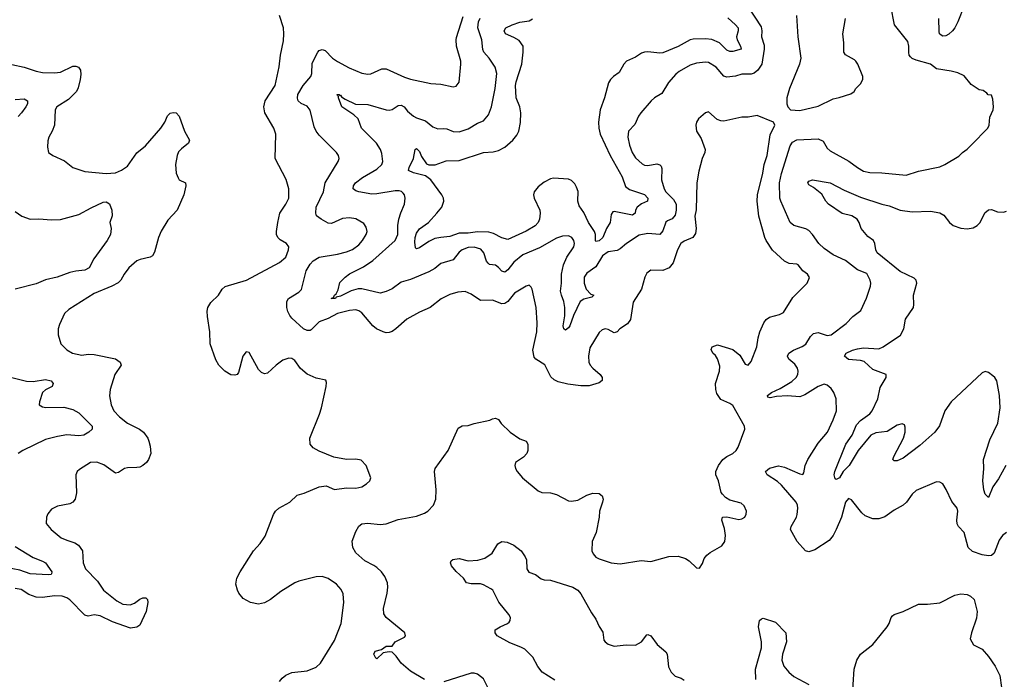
# Model space of a CAD drawing. Header units: inches. Extents: x 2134017 to 2292458, y 756222 to 916513.
# Tile 267 of 387: x 2222681 to 2229155, y 883404 to 887743. Entities that reach past the tile are written whole.
import ezdxf

# ---------------------------------------------------------------- set-up
doc = ezdxf.new("R2010")
doc.units = ezdxf.units.IN
doc.header["$MEASUREMENT"] = 0
doc.layers.add('C2828', color=7, linetype='Continuous')

msp = doc.modelspace()

# ---------------------------------------------------------------- linework, layer by layer
at = {"layer": 'C2828', "color": 5}
for points, elevation in [([(2227468.9, 887828.9), (2227555.5, 887695.5), (2227560.7, 887670), (2227559.3, 887630), (2227574.9, 887574.9), (2227576.8, 887550), (2227559.8, 887450), (2227534.4, 887410), (2227509.4, 887390.6), (2227490, 887385), (2227430, 887384.6), (2227388.3, 887371.7), (2227330, 887364.6), (2227310, 887370.9), (2227261.1, 887430), (2227210, 887461), (2227190, 887463.9), (2227130, 887456.8), (2227090, 887444.8), (2227017.1, 887402.9), (2226995.4, 887384.6), (2226947.2, 887330), (2226903.2, 887256.8), (2226855.5, 887230), (2226832.2, 887210), (2226764.9, 887130), (2226750, 887109.3), (2226726.1, 887053.9), (2226683.8, 887010), (2226680.3, 886970), (2226690, 886918.8), (2226708, 886870), (2226730, 886834.9), (2226774.1, 886794.1), (2226790, 886786.3), (2226810, 886784.7), (2226870, 886794.3), (2226889, 886789), (2226898.8, 886778.8), (2226903.8, 886763.8), (2226901.4, 886690), (2226917.7, 886630), (2226929.7, 886609.7), (2226980.5, 886560.5), (2226996.3, 886530), (2226997, 886490), (2226990, 886456.2), (2226970, 886433.8), (2226939.3, 886420.7), (2226928.7, 886411.3), (2226910, 886353.6), (2226890, 886329.8), (2226810, 886337.3), (2226753.6, 886326.4), (2226670, 886271.6), (2226630, 886235.8), (2226610, 886225.8), (2226550, 886216.5), (2226512.8, 886190), (2226470, 886117.7), (2226410, 886074.9), (2226393, 886050), (2226391.6, 886010), (2226404.5, 885970), (2226436.9, 885936.9), (2226456, 885930), (2226442, 885918), (2226390, 885904.7), (2226366.2, 885890), (2226323, 885797), (2226297.8, 885730), (2226290, 885716.3), (2226270, 885701.3), (2226258.4, 885710), (2226254.5, 885730), (2226265.6, 885794.4), (2226265, 885850), (2226258.4, 885890), (2226242.2, 885930), (2226237.3, 885957.3), (2226243.4, 886010), (2226243.7, 886070), (2226256.7, 886130), (2226278.8, 886181.2), (2226323.8, 886250), (2226328.4, 886270), (2226324.7, 886290), (2226311.6, 886310), (2226290, 886320.5), (2226250, 886318.9), (2226210, 886306.9), (2226098.1, 886241.9), (2225990, 886196.4), (2225930, 886147.9), (2225890, 886098.5), (2225870, 886081.7), (2225850, 886088.4), (2225830, 886112.4), (2225810, 886127.6), (2225770, 886132), (2225760.7, 886140.7), (2225750, 886155.1), (2225733.2, 886210), (2225712.6, 886232.6), (2225670, 886245.7), (2225630, 886243.7), (2225590, 886229.8), (2225570, 886213.1), (2225530, 886164.2), (2225450, 886138.7), (2225410, 886107.4), (2225370, 886084.1), (2225250, 886034.6), (2225190, 886016.2), (2225130, 885972.6), (2225090, 885955), (2225050, 885945.2), (2224930, 885973.5), (2224906.3, 885973.7), (2224860.1, 885959.9), (2224790, 885924.1), (2224762.6, 885917.4), (2224756.3, 885910), (2224728.9, 885908.9), (2224745.1, 885914.9), (2224749.7, 885930), (2224761, 885939), (2224774.6, 885965.4), (2224786.7, 886013.3), (2224821.7, 886050), (2224848.8, 886071.2), (2224941.7, 886118.3), (2225001.9, 886158.1), (2225149.8, 886290), (2225167.5, 886330), (2225168, 886390), (2225174.4, 886430), (2225186.7, 886473.3), (2225210.8, 886530), (2225216.3, 886570), (2225211.6, 886590), (2225202.3, 886602.3), (2225191.9, 886611.9), (2225176.3, 886616.3), (2225150, 886618), (2225030, 886597.2), (2224996.4, 886596.4), (2224910, 886610.7), (2224890, 886617.6), (2224874, 886630), (2224875, 886650), (2224889.8, 886670), (2224934.9, 886705.1), (2225030, 886760.9), (2225061.6, 886790), (2225068.1, 886810), (2225062.6, 886862.6), (2225053.8, 886890), (2225026.6, 886930), (2224929, 887029), (2224906, 887090), (2224877.7, 887117.7), (2224798.5, 887170), (2224777, 887230), (2224778, 887238), (2224770, 887244), (2224768.7, 887251.3), (2224782, 887250), (2224784.7, 887244.7), (2224790, 887247.3), (2224796.5, 887236.5), (2224821.2, 887221.2), (2224887.7, 887187.7), (2224970, 887185.7), (2225090, 887149.2), (2225110, 887147.9), (2225130, 887152.7), (2225170, 887179.1), (2225190, 887180.2), (2225209.4, 887169.4), (2225230, 887141.1), (2225269.3, 887109.3), (2225290, 887097.7), (2225350, 887078), (2225397.5, 887037.5), (2225430, 887025.7), (2225470, 887028.4), (2225490, 887025.4), (2225530, 887008.2), (2225570, 887006), (2225630, 887025.2), (2225690, 887062), (2225730, 887078.3), (2225762.8, 887117.2), (2225783.1, 887170), (2225806.2, 887290), (2225818, 887390), (2225807.1, 887430), (2225768.7, 887490), (2225732.9, 887530), (2225726.5, 887546.5), (2225719.8, 887610), (2225693.9, 887690), (2225697.6, 887730), (2225707.8, 887752.2)], 340), ([(2229169.2, 884370.8), (2229143.7, 884350), (2229120.3, 884319.7), (2229087.3, 884232.7), (2229070, 884218.9), (2229050, 884215.4), (2229010, 884223.1), (2228945.4, 884245.4), (2228918, 884270), (2228890, 884369.3), (2228853.3, 884410), (2228845.8, 884425.8), (2228841.7, 884450), (2228849.6, 884510), (2228845.1, 884530), (2228810, 884572.7), (2228772.7, 884652.7), (2228750, 884689.2), (2228730, 884700.9), (2228710, 884702.7), (2228574.7, 884645.3), (2228550, 884622), (2228511.2, 884568.8), (2228490.2, 884549.8), (2228430, 884517.4), (2228370, 884472.9), (2228330, 884459.3), (2228290, 884460.3), (2228239.3, 884479.3), (2228218.6, 884498.6), (2228150, 884585.2), (2228130, 884592.7), (2228110, 884568.7), (2228083.2, 884470), (2228050, 884389.3), (2228030, 884349.5), (2228003.8, 884316.2), (2227910, 884255.1), (2227870, 884241.6), (2227848.1, 884248.1), (2227792, 884310), (2227749.6, 884390), (2227754, 884410), (2227788.3, 884470), (2227792.7, 884487.3), (2227796.1, 884530), (2227794, 884550), (2227785.6, 884570), (2227690, 884680.7), (2227664.2, 884704.2), (2227594.5, 884750), (2227584.5, 884770), (2227610, 884792.6), (2227670, 884807.7), (2227710, 884798.6), (2227810, 884754.9), (2227830, 884751.3), (2227837, 884763), (2227845.1, 884810), (2227862.7, 884850), (2227930, 884956.9), (2227992.1, 885030), (2228029.8, 885110), (2228051, 885170), (2228048.3, 885250), (2228034.3, 885290), (2228016.6, 885316.6), (2227990, 885339.7), (2227970, 885345.1), (2227930, 885329.8), (2227843.7, 885276.3), (2227810, 885262.1), (2227730, 885268.5), (2227656.5, 885263.5), (2227615.9, 885255.9), (2227601, 885261), (2227597, 885270), (2227623, 885290), (2227682, 885318), (2227757.5, 885362.5), (2227786.8, 885390), (2227796.8, 885410), (2227799.3, 885430), (2227794.2, 885450), (2227776.7, 885476.8), (2227737.7, 885510), (2227728.7, 885530), (2227738.3, 885550), (2227768.2, 885570), (2227826.7, 885593.3), (2227850, 885609.3), (2227881.3, 885658.7), (2227901.2, 885678.8), (2227930, 885684.9), (2227990, 885665.5), (2228017.2, 885670), (2228114.9, 885745.1), (2228159.6, 885790), (2228211.3, 885830), (2228248.4, 885911.5), (2228274.7, 885990), (2228277.4, 886010), (2228272.8, 886030), (2228250, 886072.8), (2228190, 886098), (2228110, 886158.2), (2228030, 886195.7), (2227970, 886237.7), (2227934.6, 886270), (2227894.3, 886330), (2227870, 886355.4), (2227850, 886367.4), (2227770, 886388.9), (2227747.2, 886410), (2227684.4, 886550), (2227679.8, 886570), (2227676.2, 886670), (2227690, 886730.6), (2227745.8, 886914.2), (2227762.7, 886937.3), (2227790, 886952.6), (2227930, 886960.1), (2227963.1, 886943.1), (2227990, 886898.4), (2228010, 886879.6), (2228133.4, 886813.4), (2228190.4, 886770), (2228230, 886746.2), (2228270, 886737.1), (2228350, 886735.2), (2228510, 886721.1), (2228590, 886746.4), (2228730, 886775.5), (2228764, 886790), (2228855.3, 886844.7), (2228879, 886870), (2228910, 886890.8), (2228940.1, 886919.9), (2229046, 887030), (2229054.5, 887050), (2229059, 887101), (2229081.2, 887150), (2229084, 887170), (2229080.4, 887220.4), (2229070, 887246), (2229048.7, 887248.7), (2229040.4, 887260.4), (2229016.4, 887276.4), (2228990, 887282), (2228937.2, 887317.2), (2228890, 887374), (2228850, 887394), (2228805.6, 887405.6), (2228710, 887420.5), (2228669.4, 887450), (2228576.1, 887476.1), (2228548.5, 887488.5), (2228538, 887498), (2228529.8, 887510), (2228526.5, 887526.5), (2228527.2, 887570), (2228519.6, 887599.6), (2228432.7, 887710), (2228408.1, 887831.9)], 340), ([(2228890, 887834.5), (2228850, 887729.6), (2228830.2, 887690), (2228814.3, 887670), (2228790, 887647.1), (2228770, 887638), (2228750, 887635.6), (2228740.4, 887640.4), (2228729.7, 887649.7), (2228725.9, 887665.9), (2228724.2, 887750)], 320), ([(2224389.6, 883390.4), (2224407.5, 883412.5), (2224429.6, 883430.4), (2224470, 883448.2), (2224570, 883458.7), (2224630, 883483.1), (2224658.9, 883510), (2224750, 883658.7), (2224795.5, 883770), (2224812.2, 883910), (2224807.2, 883967.3), (2224795.5, 883995.5), (2224762.9, 884030), (2224710, 884066.6), (2224670, 884079.7), (2224630, 884078.5), (2224516, 884050), (2224490, 884038.9), (2224398.4, 883981.6), (2224330, 883929.7), (2224290, 883906.3), (2224250, 883897.4), (2224199, 883910), (2224150, 883935.1), (2224122, 883970), (2224112, 883990), (2224102.4, 884030), (2224108, 884070), (2224129.8, 884110.2), (2224218.4, 884250), (2224262.2, 884297.8), (2224294.2, 884345.8), (2224350, 884487.7), (2224363.5, 884510), (2224385.6, 884530), (2224457.6, 884570), (2224504.8, 884615.2), (2224550.7, 884629.3), (2224650, 884670.3), (2224696.4, 884676.4), (2224750, 884653), (2224830, 884663), (2224890, 884660.5), (2224930, 884670.8), (2224962, 884690), (2224984, 884710), (2224989, 884730), (2224959, 884810), (2224925.2, 884845.2), (2224890, 884852.7), (2224830, 884849.5), (2224746.2, 884866.2), (2224650, 884904.5), (2224610, 884927), (2224589.6, 884950), (2224587.6, 884990), (2224652.4, 885147.6), (2224664.7, 885190), (2224696, 885330), (2224697.2, 885357.2), (2224692.9, 885372.9), (2224630, 885385.1), (2224570, 885411.3), (2224527.9, 885447.9), (2224490, 885500.7), (2224470, 885513.6), (2224450, 885516.9), (2224410, 885503), (2224366.4, 885470), (2224310, 885418), (2224290, 885412.7), (2224270, 885422.7), (2224250, 885441.2), (2224190, 885553.2), (2224170, 885557.2), (2224148.5, 885530), (2224118.7, 885421.3), (2224110, 885409.5), (2224096, 885404), (2224070, 885406.6), (2224030, 885431.2), (2223990, 885471.3), (2223970, 885505.6), (2223932.4, 885610), (2223931.9, 885690), (2223914.8, 885790), (2223913.5, 885826.5), (2223917.7, 885850), (2223937.2, 885882.8), (2223987.6, 885930), (2224011.6, 885970), (2224032.1, 885987.9), (2224172.7, 886030), (2224390, 886144.9), (2224430, 886180.5), (2224448, 886230), (2224449.6, 886250), (2224435.1, 886270), (2224394.3, 886294.3), (2224378.3, 886310), (2224369.8, 886330), (2224368.7, 886350), (2224377.2, 886410), (2224392.2, 886470), (2224431, 886530), (2224449.7, 886570), (2224451.1, 886630), (2224432, 886692), (2224359.7, 886830), (2224365.7, 886990), (2224350.7, 887030), (2224292.1, 887130), (2224285.2, 887170), (2224295.2, 887210), (2224361, 887310), (2224387.4, 887432.6), (2224395.7, 887510), (2224415.8, 887604.2), (2224418.4, 887650), (2224415.6, 887690), (2224388.2, 887770)], 380), ([(2225343.3, 883403.3), (2225250, 883458), (2225189, 883510), (2225157, 883557), (2225130, 883582), (2225110, 883584), (2225070, 883578), (2225030, 883539), (2225023.2, 883543.2), (2225009.3, 883570), (2225018, 883590), (2225059, 883601), (2225090, 883622), (2225130, 883622), (2225148.9, 883651.1), (2225210, 883681), (2225217.2, 883690), (2225212.3, 883710), (2225090.9, 883810.9), (2225075.1, 883835.1), (2225073.3, 883870), (2225097.4, 883970), (2225102, 884010), (2225098.2, 884038.2), (2225080.6, 884080.6), (2225059.7, 884110), (2225030, 884138.9), (2225010, 884153.5), (2224950, 884182.7), (2224890, 884236.4), (2224870.4, 884270.4), (2224867.8, 884312.2), (2224890, 884376.5), (2224910, 884410.3), (2224930, 884426.4), (2224969.7, 884430.3), (2225050, 884422.6), (2225090, 884427.2), (2225170, 884454.7), (2225290, 884476.1), (2225343.5, 884496.5), (2225363.7, 884510), (2225400.9, 884550), (2225417, 884590), (2225419.6, 884650), (2225408, 884770), (2225411.6, 884790), (2225498, 884910), (2225563.6, 885056.4), (2225589.5, 885070.5), (2225630, 885074), (2225670, 885086.8), (2225772.1, 885107.9), (2225790, 885118), (2225810, 885122), (2225830, 885112), (2225847.1, 885087.1), (2225904.7, 885030), (2225970, 884986), (2226010.8, 884970), (2226021, 884950), (2226021, 884910), (2226014.8, 884890), (2225993.7, 884866.3), (2225941, 884830), (2225936, 884810), (2225940.7, 884790), (2225950.8, 884770), (2225986, 884730), (2226090, 884644.9), (2226113.2, 884633.2), (2226170, 884630.5), (2226210, 884620.5), (2226290, 884579.1), (2226310, 884575.5), (2226350, 884582.4), (2226410, 884614.9), (2226450, 884627.7), (2226490, 884626.8), (2226510.6, 884610.6), (2226516.3, 884590), (2226513.4, 884570), (2226494, 884510), (2226490.3, 884470), (2226470.4, 884370), (2226445.3, 884310), (2226443.7, 884250), (2226452.4, 884230), (2226470, 884208.2), (2226490, 884197.1), (2226570, 884170.5), (2226630, 884164.4), (2226766.2, 884186.2), (2226830, 884179.5), (2226948.2, 884211.8), (2227010, 884213.4), (2227057.6, 884197.6), (2227082.5, 884182.5), (2227130, 884138), (2227150, 884136), (2227170, 884164.7), (2227182.3, 884197.7), (2227199.3, 884220.7), (2227221.4, 884238.6), (2227297.7, 884282.3), (2227316.2, 884310), (2227321.6, 884350), (2227315.6, 884395.6), (2227297, 884450), (2227302, 884470), (2227330, 884473.7), (2227410, 884456.3), (2227430, 884458.8), (2227449.2, 884470.8), (2227458, 884490), (2227459, 884510), (2227445.2, 884545.2), (2227423.7, 884563.7), (2227350, 884581.7), (2227320.6, 884600.6), (2227301.1, 884621.1), (2227293.9, 884633.9), (2227276.2, 884710), (2227259.1, 884750), (2227257.7, 884770), (2227274.7, 884810), (2227304.7, 884850), (2227330, 884869.2), (2227369.6, 884890), (2227390.9, 884909.1), (2227405.6, 884930), (2227449.5, 885050), (2227447.3, 885070), (2227370, 885204.4), (2227350, 885219.3), (2227290, 885244), (2227264.1, 885284.1), (2227257.2, 885310), (2227256.9, 885350), (2227282.9, 885430), (2227284.2, 885464.2), (2227270, 885513.2), (2227254.9, 885534.9), (2227237.2, 885550), (2227227, 885573), (2227234, 885590), (2227270, 885603.8), (2227370, 885574.3), (2227415.5, 885535.5), (2227450, 885477.3), (2227470, 885470.7), (2227490, 885494), (2227528.6, 885590), (2227536.2, 885650), (2227547.2, 885690), (2227574.7, 885750), (2227590, 885770.3), (2227610, 885786), (2227676.8, 885803.2), (2227702, 885818), (2227763.5, 885916.5), (2227859, 886010), (2227872.9, 886047.1), (2227861.2, 886070), (2227831.1, 886091.1), (2227799.3, 886130), (2227790, 886135.1), (2227740.1, 886140.1), (2227710, 886154.3), (2227630, 886226.3), (2227588, 886290), (2227579.7, 886310), (2227540.5, 886450), (2227529.7, 886549.7), (2227532.4, 886590), (2227566.6, 886733.4), (2227575.4, 886790), (2227595, 886850), (2227614.3, 886985.7), (2227645.2, 887050), (2227638, 887070), (2227530, 887113.3), (2227470, 887102.4), (2227430, 887103), (2227310, 887075.1), (2227290, 887078), (2227266.6, 887086.6), (2227210, 887136), (2227190, 887129.4), (2227143.8, 887090), (2227130.6, 887070), (2227127.3, 887050), (2227130.6, 887010), (2227160.9, 886960.9), (2227187.2, 886890), (2227186, 886870), (2227169.1, 886830), (2227146.6, 886746.6), (2227132.2, 886670), (2227127.8, 886492.2), (2227120.2, 886450), (2227128.5, 886370), (2227123.6, 886336.4), (2227106.7, 886310), (2227050, 886285.7), (2227028.8, 886270), (2227005.5, 886230), (2226976.5, 886143.5), (2226950.3, 886109.8), (2226910, 886093.6), (2226830, 886094.5), (2226803.6, 886076.4), (2226790.3, 886049.7), (2226768.8, 885971.2), (2226714.9, 885885.1), (2226696.5, 885770), (2226678.2, 885741.8), (2226626.8, 885710), (2226610, 885689), (2226590, 885684), (2226550, 885705.2), (2226530, 885709.3), (2226510, 885702.7), (2226490, 885685.2), (2226430, 885584.5), (2226419.7, 885530), (2226423.6, 885490), (2226432.8, 885470), (2226448.9, 885450), (2226496.5, 885410), (2226511.5, 885390), (2226510.3, 885370), (2226490, 885353.3), (2226424.7, 885335.3), (2226370, 885334.4), (2226284.9, 885344.9), (2226221.3, 885361.3), (2226194.9, 885374.9), (2226174, 885394), (2226132.6, 885472.6), (2226074, 885510), (2226063.3, 885523.3), (2226054, 885570), (2226082, 885690), (2226083.9, 885750), (2226076.8, 885850), (2226051.4, 885971.4), (2226044.5, 885984.5), (2226030, 885996), (2226010, 885989.5), (2225934.8, 885945.2), (2225890.8, 885889.2), (2225870, 885875.6), (2225850, 885874.8), (2225790, 885897.8), (2225710, 885895.4), (2225650, 885936.9), (2225610, 885954.3), (2225562, 885950), (2225510, 885935.1), (2225452.4, 885907.6), (2225379.1, 885850), (2225310, 885819.7), (2225226.5, 885773.5), (2225154.4, 885710), (2225130, 885692.4), (2225110, 885684.8), (2225090, 885683.9), (2225070.3, 885689.7), (2225027.6, 885710), (2225002, 885730), (2224930, 885815.8), (2224910, 885828.3), (2224890, 885833.7), (2224850, 885831), (2224770, 885811.2), (2224710, 885777.1), (2224650, 885754.7), (2224598.1, 885701.9), (2224590, 885697.7), (2224570, 885698), (2224546.6, 885710), (2224470, 885779.8), (2224456.8, 885796.8), (2224443, 885823), (2224436.9, 885850), (2224438.2, 885890), (2224447.7, 885910), (2224516.2, 885950), (2224532.8, 885967.2), (2224563.4, 886090), (2224590, 886134.4), (2224610, 886157.8), (2224650, 886180.9), (2224770, 886199.8), (2224830, 886215.6), (2224868.5, 886231.5), (2224910, 886262.3), (2224935.1, 886290), (2224958.7, 886330), (2224965.1, 886350), (2224959.3, 886379.3), (2224943.1, 886403.1), (2224890, 886433.1), (2224850, 886439.3), (2224803.8, 886436.2), (2224730, 886402.4), (2224710, 886403.6), (2224662.7, 886430), (2224633, 886453), (2224628.2, 886470), (2224631, 886510), (2224677.3, 886610), (2224688.4, 886670), (2224774.7, 886810), (2224780.5, 886830), (2224777.4, 886850), (2224764, 886870), (2224650, 886984), (2224630.8, 887010), (2224618, 887038), (2224590, 887147), (2224570, 887173.3), (2224532.4, 887192.4), (2224512, 887210), (2224506.5, 887226.5), (2224509.8, 887250), (2224544.2, 887310), (2224594.2, 887370), (2224602.4, 887390), (2224603.6, 887456.4), (2224641.7, 887530), (2224650, 887540.3), (2224670, 887547.6), (2224690, 887539.6), (2224736.9, 887490), (2224770, 887467.9), (2224846.4, 887426.4), (2224930, 887391.5), (2224970, 887384.9), (2224990, 887387.6), (2225060.8, 887419.2), (2225090, 887418.9), (2225210, 887364.9), (2225250, 887352), (2225384.4, 887324.4), (2225450, 887318), (2225530, 887301.6), (2225550, 887304.9), (2225570, 887331.3), (2225582, 887450), (2225580.8, 887470), (2225552.4, 887570), (2225549.8, 887610), (2225553, 887627), (2225596.8, 887763.2)], 360), ([(2227336.2, 887756.2), (2227388.4, 887710), (2227404, 887690), (2227405.5, 887670), (2227394.2, 887630), (2227398, 887610), (2227420.7, 887570), (2227423.8, 887550), (2227370, 887534.5), (2227350, 887533.2), (2227330, 887542.2), (2227282.5, 887590), (2227232, 887612), (2227190, 887617.9), (2227110, 887615.7), (2227090, 887611.2), (2227010, 887566.1), (2226910, 887525.9), (2226890, 887522.6), (2226810, 887532.5), (2226789.5, 887530.5), (2226770, 887522.4), (2226730, 887495.6), (2226670.2, 887469.8), (2226652.4, 887450), (2226623.2, 887396.8), (2226584.4, 887370), (2226564.9, 887350), (2226552.5, 887327.5), (2226526.2, 887230), (2226497.5, 887150), (2226487.2, 887070), (2226488.8, 887030), (2226496.6, 886990), (2226563.7, 886850), (2226642.9, 886710), (2226664.8, 886644.8), (2226690, 886625), (2226790, 886592.9), (2226811.3, 886568.7), (2226808.5, 886550), (2226770, 886532.2), (2226740.7, 886510), (2226730.2, 886490), (2226728.5, 886470), (2226710, 886458), (2226590, 886482.4), (2226581.5, 886478.5), (2226570, 886462), (2226564.3, 886410), (2226538.6, 886370), (2226514.8, 886310), (2226490, 886287.6), (2226470, 886283.6), (2226467.6, 886287.6), (2226466.1, 886330), (2226460.8, 886350), (2226421, 886410), (2226390, 886475.1), (2226358.7, 886518.7), (2226351.4, 886550), (2226351.9, 886611.9), (2226342.5, 886642.5), (2226330, 886664.2), (2226310, 886685.1), (2226290, 886694.2), (2226190, 886699.8), (2226170, 886696.1), (2226130, 886673.8), (2226090, 886642.8), (2226063.5, 886610), (2226059.1, 886590), (2226062.8, 886570), (2226100.2, 886490), (2226103.2, 886470), (2226098.5, 886430), (2226090, 886409.7), (2226070, 886386.9), (2226010, 886351.1), (2225890, 886297.7), (2225850, 886307.4), (2225797, 886337), (2225764.5, 886344.5), (2225690, 886347.9), (2225630, 886338.4), (2225570, 886339), (2225510, 886315.9), (2225450, 886311.3), (2225410, 886302.7), (2225370, 886283.7), (2225310, 886242.6), (2225290, 886236), (2225283, 886243), (2225278.9, 886278.9), (2225280.6, 886310), (2225290, 886339.7), (2225310, 886366.3), (2225368.3, 886410), (2225424.4, 886470), (2225455.6, 886510), (2225469.6, 886550.4), (2225467.8, 886570), (2225456.9, 886590), (2225384.5, 886690), (2225350, 886715.2), (2225270, 886736.3), (2225238, 886750), (2225240.8, 886770), (2225269.1, 886830), (2225281.6, 886890), (2225290, 886896.5), (2225310, 886876.4), (2225322.5, 886842.5), (2225356, 886796), (2225370, 886787.9), (2225412.3, 886787.7), (2225484.5, 886815.5), (2225570, 886817.8), (2225730, 886868.4), (2225793.9, 886873.9), (2225830, 886881.8), (2225870, 886905.4), (2225923.1, 886950), (2225950, 886983.1), (2225962.9, 887010), (2225973.4, 887066.6), (2225976.8, 887130), (2225968.6, 887170), (2225944.3, 887230), (2225941.8, 887310), (2225945.1, 887334.9), (2225983.4, 887450), (2225991.9, 887530), (2225990.6, 887570), (2225965.2, 887605.2), (2225930, 887626.3), (2225874, 887650), (2225866.9, 887670), (2225876.9, 887690), (2225918.7, 887710), (2225970, 887727.5), (2226030, 887736.2), (2226052.2, 887747.8)], 320), ([(2227787.4, 887770), (2227796.4, 887630), (2227817.6, 887490), (2227808.4, 887450), (2227741.3, 887290), (2227725.5, 887230), (2227724, 887190), (2227730.8, 887170), (2227750, 887150.8), (2227810, 887146.4), (2227930, 887175.3), (2228030, 887223), (2228070, 887230.7), (2228144.7, 887255.3), (2228168, 887270), (2228178, 887290), (2228210, 887322), (2228225.2, 887350), (2228225.2, 887370), (2228192.3, 887450), (2228179.3, 887470), (2228170, 887479.3), (2228111.6, 887511.6), (2228099.5, 887530), (2228100.5, 887590), (2228094, 887650), (2228109.7, 887750)], 360), ([(2222628.2, 887448.2), (2222710, 887430.3), (2222790, 887403.6), (2222830, 887396.5), (2222910, 887392.6), (2222950, 887397.7), (2223030, 887438), (2223050, 887437.6), (2223066.8, 887430), (2223079.5, 887410), (2223082.3, 887382.3), (2223078.6, 887350), (2223065.9, 887294.1), (2223053.4, 887270), (2223002.1, 887217.9), (2222926, 887170), (2222914.3, 887150), (2222910.3, 887050), (2222895.3, 887010), (2222872.2, 886970), (2222866.6, 886946.6), (2222863.8, 886903.8), (2222870.7, 886870), (2222898.8, 886850), (2222974.3, 886814.3), (2223030, 886770.4), (2223110, 886744.4), (2223250, 886730.3), (2223310, 886736.5), (2223350, 886753.4), (2223390, 886779.5), (2223450, 886866.7), (2223506.9, 886913.1), (2223608, 887030), (2223636.1, 887070), (2223651.5, 887110), (2223670, 887128.5), (2223690, 887133), (2223710.6, 887130.6), (2223728.5, 887108.5), (2223764.9, 887010), (2223796.4, 886950), (2223791.7, 886930), (2223745.4, 886894.6), (2223726, 886874), (2223717, 886850), (2223705.9, 886790), (2223710, 886732.7), (2223721.9, 886701.9), (2223730, 886688.9), (2223770.6, 886670), (2223773.4, 886650), (2223759.3, 886590), (2223717, 886490), (2223655.6, 886424.4), (2223610, 886351.6), (2223593.6, 886310), (2223566.2, 886213.8), (2223554, 886190), (2223538.9, 886181.1), (2223473.5, 886166.5), (2223450, 886155.8), (2223398, 886110), (2223367, 886070), (2223344.9, 886030), (2223328, 886012), (2223287.3, 885990), (2223170, 885941.1), (2223003.8, 885836.2), (2222976.3, 885810), (2222942, 885738), (2222933.4, 885710), (2222933.4, 885670), (2222950.6, 885610), (2222991.7, 885571.7), (2223029, 885549), (2223090, 885536.5), (2223130, 885543.7), (2223170, 885541.7), (2223310, 885511.7), (2223342, 885490), (2223347.7, 885470), (2223306.7, 885410), (2223276.5, 885310), (2223271.8, 885268.2), (2223281.5, 885210), (2223299.6, 885170), (2223336.9, 885130), (2223388.9, 885090), (2223468.5, 885050), (2223494, 885030), (2223523.1, 884990), (2223530.3, 884970), (2223538.4, 884938.4), (2223542.3, 884890), (2223528.5, 884850), (2223514.4, 884830), (2223490, 884809.6), (2223470, 884799.7), (2223450, 884796.3), (2223390, 884796.2), (2223370, 884791.8), (2223330, 884763.6), (2223310, 884760.5), (2223234.7, 884814.7), (2223187.5, 884832.5), (2223147.3, 884830), (2223074.9, 884785.1), (2223059.1, 884770), (2223050.4, 884749.6), (2223054, 884630), (2223046, 884590), (2223030.2, 884569.8), (2223010, 884558.7), (2222930, 884542.4), (2222890, 884522.9), (2222866.8, 884493.2), (2222857.1, 884470), (2222855.5, 884430), (2222888, 884390), (2222954.5, 884334.5), (2222990, 884318.3), (2223042.6, 884302.6), (2223067.1, 884287.1), (2223092.9, 884250), (2223097.5, 884170), (2223113.4, 884130), (2223192.8, 884050), (2223231.5, 883990), (2223319.5, 883919.5), (2223358.9, 883898.9), (2223406.7, 883893.3), (2223436.1, 883903.9), (2223470, 883932), (2223490, 883940.4), (2223510, 883939.1), (2223520.7, 883930), (2223523, 883910), (2223513, 883850), (2223470, 883761.2), (2223450, 883746), (2223410, 883739.7), (2223290, 883782.8), (2223210, 883822.6), (2223170, 883827.8), (2223130, 883819.4), (2223110, 883826.2), (2223010, 883926.3), (2222990, 883939.9), (2222960.9, 883950), (2222910, 883952.8), (2222830, 883941.1), (2222790, 883944.3), (2222741.5, 883961.5), (2222690, 883994.3), (2222650, 884001.1)], 380), ([(2222650, 887218.4), (2222710, 887223.2), (2222732.9, 887210), (2222731.3, 887190), (2222720.8, 887170), (2222693.1, 887130), (2222670, 887106.9)], 360), ([(2229164.7, 884810), (2229116.8, 884723.2), (2229079.8, 884670), (2229050, 884600.7), (2229030, 884621.6), (2229019.1, 884650), (2229012.5, 884710), (2229019.2, 884790), (2229018, 884850), (2229059.8, 884980.2), (2229112.3, 885090), (2229127.6, 885190), (2229124, 885270), (2229106.6, 885366.6), (2229092, 885390), (2229080.1, 885400.1), (2229050, 885421.3), (2229030, 885428), (2229010, 885419.7), (2228806, 885230), (2228763.6, 885170), (2228728.2, 885071.8), (2228696.9, 885030), (2228598.8, 884941.2), (2228490, 884858.5), (2228450, 884840.5), (2228430, 884840.9), (2228422, 884850), (2228428.2, 884870), (2228492.9, 884990), (2228502.2, 885030), (2228503.6, 885063.6), (2228497.7, 885077.7), (2228483.7, 885083.7), (2228450, 885074.7), (2228385.5, 885034.5), (2228310, 885024.6), (2228277.6, 885010), (2228193.5, 884910), (2228134.4, 884810), (2228094.4, 884770), (2228072.1, 884730), (2228050, 884719.2), (2228043.1, 884723.1), (2228037, 884750), (2228041.1, 884770), (2228113.1, 884950), (2228154.6, 885010), (2228182.2, 885077.8), (2228210, 885107), (2228271, 885150), (2228286, 885170), (2228323.6, 885250), (2228337.5, 885322.5), (2228379, 885390), (2228379, 885410), (2228290, 885442.8), (2228234.3, 885494.3), (2228210, 885502), (2228130, 885508.5), (2228104, 885530), (2228105.3, 885534.7), (2228114, 885550), (2228156.2, 885570), (2228190, 885578.3), (2228230, 885583.7), (2228330, 885577.7), (2228357.6, 885590), (2228471.7, 885668.2), (2228494.6, 885710), (2228505.9, 885774.1), (2228556.9, 885850), (2228560.5, 885870), (2228556.8, 885930), (2228578.8, 886010), (2228574.5, 886030), (2228561.9, 886041.9), (2228470, 886086.8), (2228319.7, 886210), (2228309.7, 886230), (2228303.6, 886270), (2228294, 886290), (2228256.6, 886316.6), (2228213.3, 886370), (2228201.3, 886410), (2228188, 886430), (2228152.8, 886452.8), (2228088.7, 886468.7), (2227999.8, 886530), (2227980.9, 886550), (2227955, 886595), (2227900.2, 886640.2), (2227870, 886656), (2227863.5, 886670), (2227870, 886680.5), (2227894, 886690), (2228010, 886670.1), (2228102.1, 886622.1), (2228210, 886576.6), (2228350, 886529.6), (2228398.3, 886518.3), (2228470.9, 886490.9), (2228550, 886478.6), (2228670, 886482.7), (2228730, 886471.7), (2228756.9, 886456.9), (2228794.4, 886410), (2228818, 886390), (2228870, 886371.6), (2228910, 886368), (2228950, 886374.9), (2228976.9, 886390), (2228995, 886410), (2229027.6, 886472.4), (2229050, 886491.6), (2229070, 886494.6), (2229110, 886478.9), (2229150, 886476.4), (2229170, 886483.8)], 320), ([(2222650, 886480.7), (2222694.8, 886450), (2222750, 886430.4), (2222806.5, 886433.5), (2222890, 886425.7), (2222950, 886429.1), (2223070, 886461.2), (2223150, 886505.5), (2223230, 886542), (2223250, 886545.7), (2223271.7, 886531.6), (2223287.3, 886490), (2223288, 886452), (2223274, 886410), (2223283, 886370), (2223277.1, 886330), (2223256.4, 886290), (2223167.9, 886170), (2223137.4, 886110), (2223110, 886094.6), (2223050, 886089.1), (2223010, 886079.5), (2222928.2, 886050), (2222850, 886031.8), (2222790, 886006.2), (2222650, 885969.7)], 360), ([(2222628.9, 885388.9), (2222726, 885366), (2222770, 885363), (2222850, 885376.1), (2222888.4, 885368.4), (2222901.3, 885350), (2222893.6, 885330), (2222850, 885307.7), (2222830, 885291.1), (2222810.6, 885230), (2222808.7, 885208.7), (2222830, 885197.3), (2222853, 885193), (2222970, 885194.3), (2223030, 885179.6), (2223070, 885156.9), (2223158, 885070), (2223156.4, 885050), (2223135.3, 885030), (2223101.6, 885010), (2223070, 885004.9), (2222990, 885011.6), (2222930, 885002.2), (2222850, 884980.6), (2222700.4, 884910), (2222670.4, 884890)], 360), ([(2226199.3, 883399.3), (2226117.2, 883450), (2226087.3, 883487.3), (2226054.3, 883550), (2226001.4, 883601.4), (2225976.5, 883616.5), (2225903, 883643), (2225819.3, 883690), (2225806, 883710), (2225806.6, 883730), (2225839, 883750), (2225889, 883770), (2225899.7, 883780.3), (2225906.6, 883790), (2225907, 883810), (2225896.2, 883830), (2225832, 883912), (2225791.1, 883990), (2225779.6, 883999.6), (2225730, 884026), (2225710, 884031.3), (2225650, 884031.3), (2225619.3, 884039.3), (2225599.5, 884070), (2225550, 884113), (2225521, 884150), (2225514, 884170), (2225516.9, 884183.1), (2225527.7, 884192.3), (2225570, 884199), (2225630, 884182.9), (2225692.2, 884187.8), (2225738.5, 884201.5), (2225787.3, 884232.7), (2225824.1, 884295.9), (2225850, 884310.4), (2225886.2, 884306.2), (2225930, 884286.8), (2225977.3, 884250), (2226004.9, 884210), (2226013, 884190), (2226015.5, 884130), (2226028.7, 884108.7), (2226072.7, 884092.7), (2226110, 884065.5), (2226130, 884059.3), (2226170, 884057.1), (2226318, 884010), (2226350, 883990.5), (2226370, 883966.8), (2226441, 883841), (2226470, 883799.1), (2226491.3, 883751.3), (2226514.4, 883714.4), (2226522.3, 883662.3), (2226529.4, 883649.4), (2226550, 883634.3), (2226590, 883621.1), (2226668.2, 883631.8), (2226730, 883628.7), (2226769.3, 883650), (2226804.5, 883695.5), (2226810, 883698.8), (2226830, 883690.6), (2226872.9, 883632.9), (2226930, 883584.7), (2226937.3, 883570), (2226946.4, 883486.4), (2226964.7, 883450), (2226990, 883424), (2227030.7, 883410.7), (2227050, 883398)], 340), ([(2222650, 884277.3), (2222770, 884204.3), (2222830, 884182.2), (2222850.1, 884170.1), (2222892.7, 884110), (2222890, 884098), (2222887.1, 884092.9), (2222868.3, 884091.7), (2222750, 884098), (2222681.7, 884121.6), (2222590, 884139.1)], 360), ([(2228154, 883270), (2228166.6, 883470), (2228185.1, 883530), (2228210, 883570.4), (2228290, 883633.7), (2228310, 883657), (2228384.7, 883750), (2228397.7, 883770), (2228409.8, 883810.2), (2228419.1, 883820.9), (2228430, 883830.4), (2228489.6, 883850.4), (2228590, 883898.8), (2228650, 883897.3), (2228730, 883906), (2228830, 883956.5), (2228870, 883966.7), (2228910, 883960.9), (2228933, 883950), (2228955.8, 883930), (2228976.9, 883850), (2228973, 883807), (2228939.1, 883710), (2228931.3, 883670), (2228951.6, 883631.6), (2229010, 883602), (2229050, 883554.8), (2229094.9, 883490), (2229125.7, 883430), (2229136.4, 883350)], 340), ([(2227522, 883402), (2227519.7, 883470), (2227557.7, 883610), (2227558.9, 883650), (2227539.5, 883750), (2227545.2, 883790), (2227558, 883802), (2227570, 883806), (2227650, 883778.8), (2227719.1, 883710), (2227723.1, 883650), (2227697.4, 883570), (2227691.7, 883530), (2227706, 883490), (2227737, 883450), (2227770, 883422.3), (2227870, 883368.8)], 340), ([(2225782.5, 883302.5), (2225730, 883406), (2225690, 883437.6), (2225670, 883444.2), (2225650, 883443.5), (2225470, 883388.4)], 360)]:
    msp.add_lwpolyline(points, dxfattribs=dict(at, elevation=elevation))

doc.saveas('drawing.dxf')
